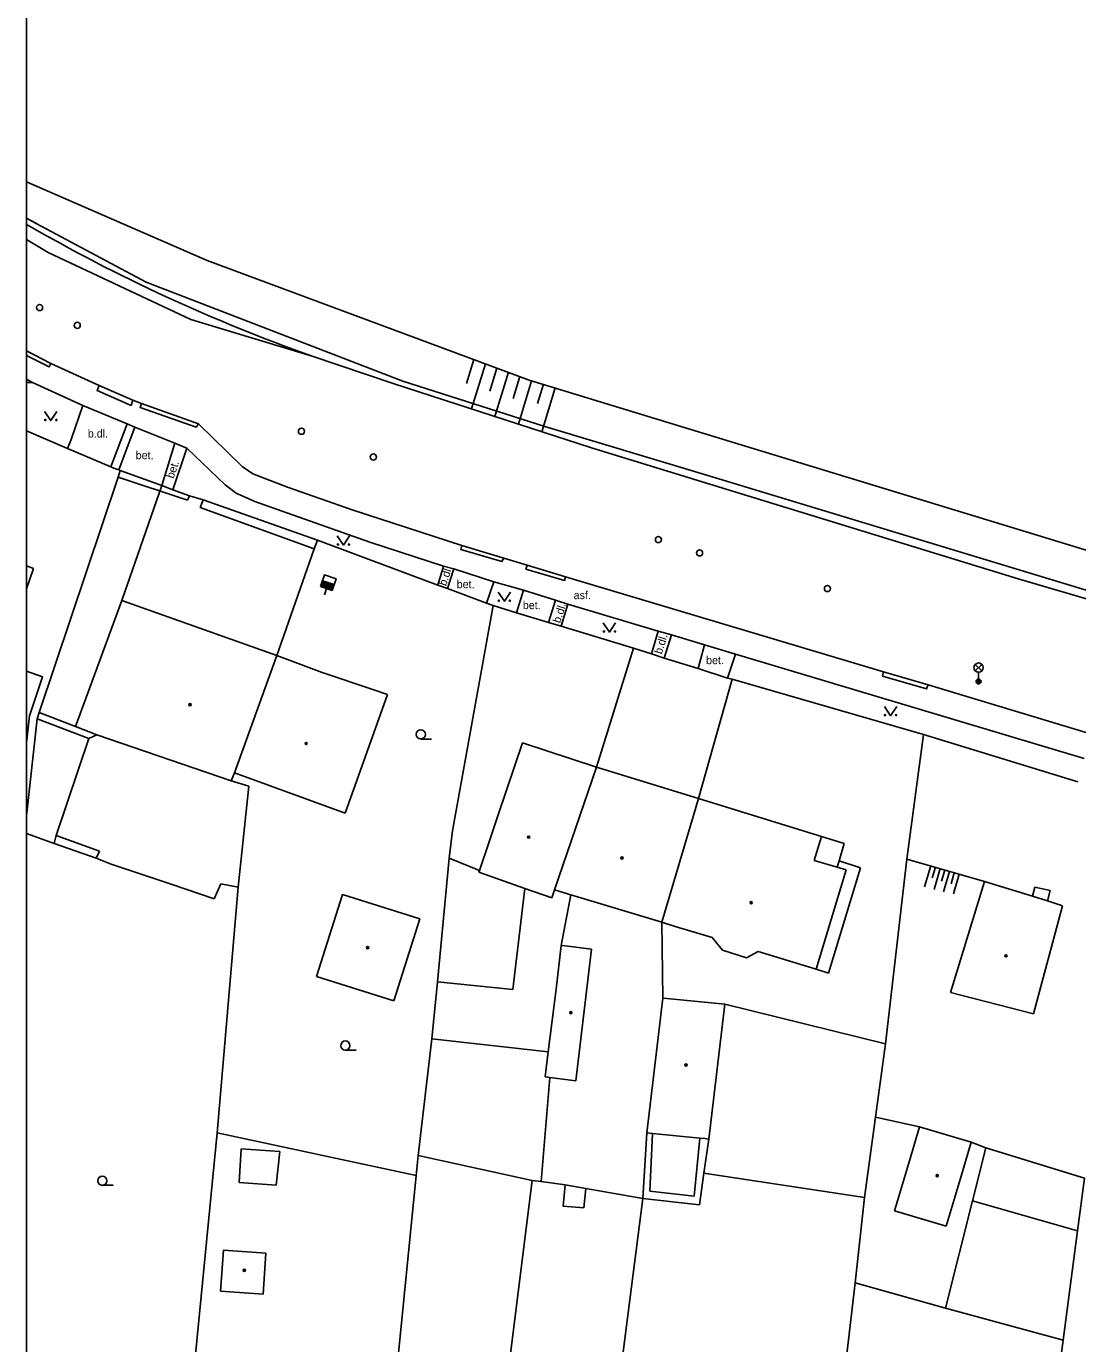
# Model space of a CAD drawing. Extents: x -599951 to -598963, y -1164095 to -1162939.
# Drawn here: x -599951.1 to -599865.7, y -1164037.8 to -1163930.8 of the extents above; entities that cross this region are included whole.
import ezdxf

# ---------------------------------------------------------------- set-up
doc = ezdxf.new("R2010")
doc.units = 0
for name, color, linetype in [('Level 10', 7, 'Continuous'), ('Level 11', 7, 'Continuous'), ('Level 14', 7, 'Continuous'), ('Level 15', 7, 'Continuous'), ('Level 28', 7, 'Continuous'), ('Level 33', 7, 'Continuous'), ('Level 36', 7, 'Continuous'), ('Level 39', 7, 'Continuous'), ('Level 40', 7, 'Continuous'), ('Level 5', 7, 'Continuous'), ('Vrstva 53', 7, 'Continuous')]:
    doc.layers.add(name, color=color, linetype=linetype)

msp = doc.modelspace()

# ---------------------------------------------------------------- linework, layer by layer
at = {"layer": 'Level 10'}
for p, q in [((-599951.12, -1163948.15), (-599949.35, -1163949.22)), ((-599949.13, -1163958.23), (-599951.12, -1163957.21))]:
    msp.add_line(p, q, dxfattribs=at)
for points in [[(-599949.35, -1163949.22), (-599937.76, -1163954.66)], [(-599937.76, -1163954.66), (-599927.9, -1163957.64)], [(-599927.9, -1163957.64), (-599921.23, -1163959.89)], [(-599945.22, -1163960.02), (-599949.13, -1163958.23)], [(-599921.23, -1163959.89), (-599905.21, -1163965.07)], [(-599942.46, -1163961.21), (-599945.22, -1163960.02)], [(-599941.77, -1163961.49), (-599942.46, -1163961.21)], [(-599937.14, -1163963.13), (-599941.77, -1163961.49)], [(-599915.73, -1163973), (-599924.64, -1163970.12), (-599929.92, -1163968.26), (-599932.72, -1163967.18), (-599933.6, -1163966.6), (-599937.14, -1163963.13)], [(-599905.21, -1163965.07), (-599870.55, -1163975.72)], [(-599915.73, -1163973), (-599912.34, -1163974.04)], [(-599912.34, -1163974.04), (-599910.44, -1163974.61)], [(-599910.44, -1163974.61), (-599907.32, -1163975.56)], [(-599881.49, -1163983.26), (-599907.32, -1163975.56)], [(-599870.55, -1163975.72), (-599838.76, -1163985.04)], [(-599881.49, -1163983.26), (-599877.86, -1163984.33)], [(-599877.86, -1163984.33), (-599863.77, -1163988.58)]]:
    msp.add_lwpolyline(points, dxfattribs=at)
at = {"layer": 'Level 11'}
for p, q in [((-599951.12, -1163959.51), (-599950.63, -1163959.76)), ((-599951.12, -1163959.76), (-599950.63, -1163959.76)), ((-599947.79, -1163965.12), (-599951.12, -1163963.7)), ((-599951.12, -1163994.96), (-599950.25, -1163987.09)), ((-599948.86, -1163997.21), (-599951.12, -1163996.41))]:
    msp.add_line(p, q, dxfattribs=at)
for points in [[(-599701.67, -1164025.68), (-599735.28, -1164015.53), (-599734.93, -1164015.64), (-599737.84, -1164014.76), (-599764.73, -1164006.61), (-599764.17, -1164006.78), (-599768.63, -1164005.43), (-599780.82, -1164001.84), (-599795.4, -1163997.44), (-599802.23, -1163995.31), (-599807.23, -1163993.48), (-599810.52, -1163992.9), (-599813.08, -1163992.13), (-599851.66, -1163980.69), (-599860.84, -1163977.91), (-599859.39, -1163978.35), (-599896.02, -1163967.25), (-599909.01, -1163963.35), (-599920.55, -1163959.65), (-599941.4, -1163951.61), (-599950.74, -1163946.63), (-599950.31, -1163946.86), (-599951.12, -1163946.43)], [(-599951.12, -1163957.58), (-599949.28, -1163958.5), (-599949.13, -1163958.23)], [(-599950.63, -1163959.76), (-599946.54, -1163961.65)], [(-599945.22, -1163960.02), (-599945.38, -1163960.43), (-599942.62, -1163961.63), (-599942.46, -1163961.21)], [(-599946.54, -1163961.65), (-599947.48, -1163964.4)], [(-599946.54, -1163961.65), (-599942.94, -1163963.12)], [(-599941.77, -1163961.49), (-599941.89, -1163961.8), (-599937.34, -1163963.41), (-599937.14, -1163963.13)], [(-599942.94, -1163963.12), (-599944.27, -1163966.62)], [(-599942.3, -1163963.39), (-599942.94, -1163963.12)], [(-599943.6, -1163966.87), (-599942.3, -1163963.39)], [(-599942.3, -1163963.39), (-599939.05, -1163964.7)], [(-599947.79, -1163965.12), (-599947.48, -1163964.4)], [(-599944.27, -1163966.62), (-599947.79, -1163965.12)], [(-599939.05, -1163964.7), (-599940.12, -1163968.15)], [(-599938.09, -1163965.1), (-599939.23, -1163968.48)], [(-599939.05, -1163964.7), (-599938.09, -1163965.1)], [(-599938.09, -1163965.1), (-599934.96, -1163968.09), (-599934.08, -1163968.77), (-599932.57, -1163969.43), (-599923.22, -1163972.75), (-599917.23, -1163974.68)], [(-599950.08, -1163986.58), (-599943.67, -1163967.46)], [(-599944.03, -1163966.72), (-599944.27, -1163966.62)], [(-599943.6, -1163966.87), (-599944.03, -1163966.72)], [(-599943.67, -1163967.46), (-599943.49, -1163966.91)], [(-599943.67, -1163967.46), (-599938.02, -1163969.34)], [(-599943.49, -1163966.91), (-599943.6, -1163966.87)], [(-599940.12, -1163968.15), (-599943.49, -1163966.91)], [(-599940.12, -1163968.15), (-599943.38, -1163977.49)], [(-599939.23, -1163968.48), (-599940.12, -1163968.15)], [(-599937.87, -1163968.98), (-599939.23, -1163968.48)], [(-599938.02, -1163969.34), (-599937.87, -1163968.98)], [(-599936.77, -1163969.29), (-599937.87, -1163968.98)], [(-599936.77, -1163969.29), (-599936.99, -1163969.92)], [(-599927.48, -1163972.59), (-599936.77, -1163969.29)], [(-599927.73, -1163973.29), (-599936.99, -1163969.92)], [(-599927.73, -1163973.29), (-599927.48, -1163972.59)], [(-599917.7, -1163976.22), (-599927.48, -1163972.59)], [(-599930.78, -1163981.94), (-599927.73, -1163973.29)], [(-599915.73, -1163973), (-599915.83, -1163973.33), (-599912.48, -1163974.32), (-599912.34, -1163974.04)], [(-599917.23, -1163974.68), (-599917.7, -1163976.22)], [(-599917.23, -1163974.68), (-599916.4, -1163974.91)], [(-599916.4, -1163974.91), (-599916.92, -1163976.51)], [(-599913.14, -1163975.96), (-599916.4, -1163974.91)], [(-599910.44, -1163974.61), (-599910.54, -1163974.93), (-599907.4, -1163975.85), (-599907.32, -1163975.56)], [(-599913.14, -1163975.96), (-599913.73, -1163977.69)], [(-599913.14, -1163975.96), (-599910.73, -1163976.65)], [(-599916.92, -1163976.51), (-599917.7, -1163976.22)], [(-599913.73, -1163977.69), (-599916.92, -1163976.51)], [(-599911.31, -1163978.47), (-599910.73, -1163976.65)], [(-599910.73, -1163976.65), (-599908.14, -1163977.46)], [(-599943.38, -1163977.49), (-599947.13, -1163987.72)], [(-599916.49, -1163996.19), (-599913.2, -1163977.89)], [(-599913.2, -1163977.89), (-599913.73, -1163977.69)], [(-599911.31, -1163978.47), (-599913.2, -1163977.89)], [(-599908.14, -1163977.46), (-599908.69, -1163979.26)], [(-599908.14, -1163977.46), (-599907.13, -1163977.78)], [(-599907.68, -1163979.57), (-599907.13, -1163977.78)], [(-599907.13, -1163977.78), (-599899.79, -1163979.97)], [(-599908.69, -1163979.26), (-599911.31, -1163978.47)], [(-599907.68, -1163979.57), (-599908.69, -1163979.26)], [(-599901.8, -1163981.36), (-599907.68, -1163979.57)], [(-599899.79, -1163979.97), (-599900.33, -1163981.82)], [(-599898.72, -1163980.26), (-599899.79, -1163979.97)], [(-599899.3, -1163982.15), (-599898.72, -1163980.26)], [(-599898.72, -1163980.26), (-599896.02, -1163981.08)], [(-599904.8, -1163991.01), (-599901.8, -1163981.36)], [(-599900.33, -1163981.82), (-599901.8, -1163981.36)], [(-599896.02, -1163981.08), (-599896.53, -1163983.01)], [(-599893.52, -1163981.85), (-599896.02, -1163981.08)], [(-599899.3, -1163982.15), (-599900.33, -1163981.82)], [(-599896.53, -1163983.01), (-599899.3, -1163982.15)], [(-599894.17, -1163983.79), (-599893.52, -1163981.85)], [(-599893.52, -1163981.85), (-599865.19, -1163990.3)], [(-599951.12, -1163983.23), (-599949.8, -1163983.68), (-599950.87, -1163986.85), (-599951.12, -1163989.03)], [(-599894.17, -1163983.79), (-599896.53, -1163983.01)], [(-599881.49, -1163983.26), (-599881.56, -1163983.62), (-599877.98, -1163984.66), (-599877.86, -1163984.33)], [(-599896.52, -1163993.55), (-599893.78, -1163983.88)], [(-599893.78, -1163983.88), (-599894.17, -1163983.79)], [(-599878.24, -1163988.35), (-599893.78, -1163983.88)], [(-599950.25, -1163987.09), (-599950.08, -1163986.58)], [(-599945.4, -1163988.39), (-599947.13, -1163987.72), (-599950.08, -1163986.58)], [(-599946.06, -1163988.69), (-599950.25, -1163987.09)], [(-599948.69, -1163996.57), (-599946.06, -1163988.69)], [(-599945.4, -1163988.39), (-599946.06, -1163988.69)], [(-599879.58, -1163998.48), (-599878.24, -1163988.35)], [(-599865.69, -1163992.22), (-599878.24, -1163988.35)], [(-599933.06, -1163992.56), (-599934.49, -1163992.12)], [(-599933.91, -1164000.76), (-599933.06, -1163992.56)], [(-599916.76, -1163998.4), (-599916.49, -1163996.19)], [(-599948.86, -1163997.21), (-599948.69, -1163996.57)], [(-599945.44, -1163998.41), (-599948.86, -1163997.21)], [(-599948.69, -1163996.57), (-599945.19, -1163997.84)], [(-599886.52, -1163996.64), (-599884.68, -1163997.21)], [(-599884.68, -1163997.21), (-599885.1, -1163998.63)], [(-599945.19, -1163997.84), (-599945.44, -1163998.41)], [(-599944.24, -1163998.89), (-599945.44, -1163998.41)], [(-599918.18, -1164013.07), (-599917.73, -1164008.44), (-599916.76, -1163998.4)], [(-599916.76, -1163998.4), (-599914.32, -1163999.42)], [(-599881.31, -1164013.5), (-599879.58, -1163998.48)], [(-599879.58, -1163998.48), (-599873.28, -1164000.31)], [(-599939.45, -1164000.49), (-599944.24, -1163998.89)], [(-599883.34, -1163999.19), (-599885.95, -1164007.74)], [(-599885.1, -1163998.63), (-599885.25, -1163999.15)], [(-599885.1, -1163998.63), (-599883.34, -1163999.19)], [(-599935.87, -1164001.71), (-599939.45, -1164000.49)], [(-599935.33, -1164000.48), (-599935.87, -1164001.71)], [(-599933.91, -1164000.76), (-599935.33, -1164000.48)], [(-599935.62, -1164020.72), (-599933.91, -1164000.76)], [(-599917.73, -1164008.44), (-599911.61, -1164009.08), (-599910.63, -1164000.86)], [(-599906.88, -1164001.38), (-599907.66, -1164005.5)], [(-599869.38, -1164001.5), (-599869.18, -1164000.77)], [(-599869.18, -1164000.77), (-599867.95, -1164001.03)], [(-599867.95, -1164001.03), (-599868.17, -1164001.88)], [(-599899.4, -1164009.77), (-599899.5, -1164003.62)], [(-599885.95, -1164007.74), (-599886.96, -1164007.43)], [(-599894.38, -1164010.26), (-599881.31, -1164013.5)], [(-599919.29, -1164022.57), (-599918.18, -1164013.07)], [(-599908.72, -1164014.15), (-599918.18, -1164013.07)], [(-599882.13, -1164019.44), (-599881.31, -1164013.5)], [(-599908.58, -1164016.23), (-599909.3, -1164024.68)], [(-599883.04, -1164025.98), (-599882.13, -1164019.44)], [(-599882.13, -1164019.44), (-599878.56, -1164020.24)], [(-599938.72, -1164052.29), (-599935.62, -1164020.72)], [(-599919.44, -1164024.19), (-599935.62, -1164020.72)], [(-599901.03, -1164026.05), (-599900.7, -1164020.71)], [(-599900.26, -1164020.76), (-599900.46, -1164025.45)], [(-599933.84, -1164024.76), (-599933.66, -1164022.01)], [(-599933.66, -1164022.01), (-599930.54, -1164022.23)], [(-599896.86, -1164025.85), (-599896.42, -1164021.15)], [(-599895.68, -1164021.23), (-599896.09, -1164023.99)], [(-599874.36, -1164021.48), (-599873.16, -1164021.95)], [(-599873.16, -1164021.95), (-599874.26, -1164026.23)], [(-599873.16, -1164021.95), (-599865.16, -1164024.41)], [(-599930.54, -1164022.23), (-599930.84, -1164024.96)], [(-599919.44, -1164024.19), (-599919.29, -1164022.57)], [(-599910.02, -1164024.58), (-599919.29, -1164022.57)], [(-599922.44, -1164054.13), (-599919.44, -1164024.19)], [(-599896.09, -1164023.99), (-599896.43, -1164026.56)], [(-599883.04, -1164025.98), (-599896.09, -1164023.99)], [(-599930.84, -1164024.96), (-599933.84, -1164024.76)], [(-599913.84, -1164055.09), (-599910.02, -1164024.58)], [(-599909.3, -1164024.68), (-599910.02, -1164024.58)], [(-599907.35, -1164024.94), (-599909.3, -1164024.68)], [(-599907.51, -1164026.68), (-599907.35, -1164024.94)], [(-599907.35, -1164024.94), (-599905.66, -1164025.25)], [(-599905.66, -1164025.25), (-599905.83, -1164026.8)], [(-599901.03, -1164026.05), (-599905.66, -1164025.25)], [(-599865.73, -1164028.69), (-599865.16, -1164024.41)], [(-599904.89, -1164056.02), (-599901.03, -1164026.05)], [(-599896.43, -1164026.56), (-599901.03, -1164026.05)], [(-599900.46, -1164025.45), (-599896.86, -1164025.85)], [(-599883.78, -1164032.9), (-599883.04, -1164025.98)], [(-599874.26, -1164026.23), (-599876.46, -1164034.97)], [(-599874.26, -1164026.23), (-599865.73, -1164028.69)], [(-599905.83, -1164026.8), (-599907.51, -1164026.68)], [(-599866.9, -1164037.55), (-599865.73, -1164028.69)], [(-599886.73, -1164058.1), (-599883.78, -1164032.9)], [(-599876.46, -1164034.97), (-599883.78, -1164032.9)], [(-599866.9, -1164037.55), (-599876.46, -1164034.97)], [(-599869.88, -1164059.85), (-599866.9, -1164037.55)]]:
    msp.add_lwpolyline(points, dxfattribs=at)
msp.add_arc((-599881.01, -1163825.47), 140.24, 240.0026, 250.467, dxfattribs=at)
at = {"layer": 'Level 14'}
msp.add_line((-599936.44, -1163949.87), (-599951.12, -1163943.47), dxfattribs=at)
for points in [[(-599910.26, -1163959.57), (-599936.44, -1163949.87)], [(-599826.93, -1163985), (-599910.26, -1163959.57)]]:
    msp.add_lwpolyline(points, dxfattribs=at)
at = {"layer": 'Level 15'}
for points in [[(-599914.77, -1163957.9), (-599915.37, -1163959.85)], [(-599913.83, -1163958.25), (-599914.95, -1163961.92)], [(-599912.89, -1163958.6), (-599913.47, -1163960.48)], [(-599911.95, -1163958.94), (-599913.05, -1163962.54)], [(-599911.02, -1163959.29), (-599911.56, -1163961.07)], [(-599910.07, -1163959.63), (-599911.15, -1163963.15)], [(-599909.12, -1163959.92), (-599909.59, -1163961.48)], [(-599908.16, -1163960.21), (-599909.24, -1163963.77)], [(-599877.65, -1163999.04), (-599878.15, -1164000.74)], [(-599877.27, -1163999.15), (-599877.52, -1164000.01)], [(-599876.88, -1163999.26), (-599877.38, -1164000.96)], [(-599876.5, -1163999.37), (-599876.76, -1164000.28)], [(-599876.11, -1163999.48), (-599876.6, -1164001.15)], [(-599875.73, -1163999.59), (-599875.99, -1164000.5)], [(-599875.35, -1163999.71), (-599875.81, -1164001.3)]]:
    msp.add_lwpolyline(points, dxfattribs=at)
at = {"layer": 'Level 28'}
for p, q in [((-599927.11, -1163976.02), (-599926.16, -1163976.33)), ((-599927.1, -1163975.97), (-599926.15, -1163976.28)), ((-599927.08, -1163975.92), (-599926.13, -1163976.23)), ((-599927.07, -1163975.87), (-599926.11, -1163976.19)), ((-599927.21, -1163976.3), (-599926.25, -1163976.61)), ((-599927.19, -1163976.25), (-599926.24, -1163976.57)), ((-599927.17, -1163976.21), (-599926.22, -1163976.52)), ((-599927.16, -1163976.16), (-599926.21, -1163976.47)), ((-599927.14, -1163976.11), (-599926.19, -1163976.42)), ((-599927.13, -1163976.06), (-599926.18, -1163976.38)), ((-599926.75, -1163976.51), (-599926.91, -1163977.01))]:
    msp.add_line(p, q, dxfattribs=at)
msp.add_lwpolyline([(-599927.22, -1163976.35), (-599926.27, -1163976.66), (-599925.96, -1163975.71), (-599926.91, -1163975.4)], close=True, dxfattribs=at)
for centre in [(-599950.05, -1163953.68), (-599946.99, -1163955.13), (-599928.77, -1163963.73), (-599922.93, -1163965.82), (-599899.77, -1163972.53), (-599896.43, -1163973.61), (-599886.04, -1163976.51)]:
    msp.add_circle(centre, 0.25, dxfattribs=at)
at = {"layer": 'Level 33'}
for p, q in [((-599874.03, -1163983.2), (-599873.5, -1163982.67)), ((-599874.03, -1163982.67), (-599873.5, -1163983.2)), ((-599873.76, -1163983.31), (-599873.76, -1163984.06))]:
    msp.add_line(p, q, dxfattribs=at)
for centre, radius in [((-599873.76, -1163982.93), 0.375), ((-599873.76, -1163984.06), 0.2), ((-599873.76, -1163984.06), 0.145), ((-599873.76, -1163984.06), 0.0876)]:
    msp.add_circle(centre, radius, dxfattribs=at)
at = {"layer": 'Level 36'}
for p, q in [((-599919.08, -1163988.73), (-599918.2, -1163988.73)), ((-599925.21, -1164014), (-599924.34, -1164014)), ((-599944.95, -1164024.98), (-599944.07, -1164024.98))]:
    msp.add_line(p, q, dxfattribs=at)
for points in [[(-599949.64, -1163962.12), (-599949.14, -1163962.87), (-599948.64, -1163962.12)], [(-599925.86, -1163972.23), (-599925.36, -1163972.98), (-599924.86, -1163972.23)], [(-599912.79, -1163976.79), (-599912.29, -1163977.54), (-599911.79, -1163976.79)], [(-599904.25, -1163979.3), (-599903.75, -1163980.05), (-599903.25, -1163979.3)], [(-599881.41, -1163986.09), (-599880.91, -1163986.84), (-599880.41, -1163986.09)]]:
    msp.add_lwpolyline(points, dxfattribs=at)
for centre, radius in [((-599949.59, -1163962.82), 0.05), ((-599948.69, -1163962.82), 0.05), ((-599925.81, -1163972.93), 0.05), ((-599924.91, -1163972.93), 0.05), ((-599912.74, -1163977.49), 0.05), ((-599911.84, -1163977.49), 0.05), ((-599904.2, -1163980), 0.05), ((-599903.3, -1163980), 0.05), ((-599881.36, -1163986.79), 0.05), ((-599880.46, -1163986.79), 0.05), ((-599919.08, -1163988.35), 0.375), ((-599925.21, -1164013.63), 0.375), ((-599944.95, -1164024.61), 0.375)]:
    msp.add_circle(centre, radius, dxfattribs=at)
at = {"layer": 'Level 39'}
for centre, radius in [((-599937.82, -1163985.94), 0.09), ((-599937.82, -1163985.94), 0.0398), ((-599928.39, -1163989.09), 0.09), ((-599928.39, -1163989.09), 0.0398), ((-599910.31, -1163996.7), 0.09), ((-599910.31, -1163996.7), 0.0398), ((-599902.73, -1163998.4), 0.09), ((-599902.73, -1163998.4), 0.0398), ((-599892.24, -1164002.03), 0.09), ((-599892.24, -1164002.03), 0.0398), ((-599923.4, -1164005.67), 0.09), ((-599923.4, -1164005.67), 0.0398), ((-599871.53, -1164006.34), 0.09), ((-599871.53, -1164006.34), 0.0398), ((-599906.89, -1164010.95), 0.09), ((-599906.89, -1164010.95), 0.0398), ((-599897.53, -1164015.21), 0.09), ((-599897.53, -1164015.21), 0.0398), ((-599877.12, -1164024.19), 0.09), ((-599877.12, -1164024.19), 0.0398), ((-599933.42, -1164031.88), 0.09), ((-599933.42, -1164031.88), 0.0398)]:
    msp.add_circle(centre, radius, dxfattribs=at)
at = {"layer": 'Level 5'}
for p, q in [((-599951.12, -1163974.67), (-599950.53, -1163974.87)), ((-599950.53, -1163974.87), (-599951.12, -1163976.53))]:
    msp.add_line(p, q, dxfattribs=at)
for points in [[(-599943.38, -1163977.49), (-599930.78, -1163981.94)], [(-599930.78, -1163981.94), (-599934.2, -1163991.49)], [(-599930.78, -1163981.94), (-599927.1, -1163983.32)], [(-599927.1, -1163983.32), (-599922.98, -1163984.72)], [(-599921.77, -1163985.11), (-599925.23, -1163994.75)], [(-599922.98, -1163984.72), (-599921.77, -1163985.11)], [(-599945.4, -1163988.39), (-599934.49, -1163992.12)], [(-599910.81, -1163989.03), (-599912.79, -1163994.89)], [(-599910.81, -1163989.03), (-599904.8, -1163991.01)], [(-599904.8, -1163991.01), (-599908.21, -1164000.97)], [(-599904.8, -1163991.01), (-599896.52, -1163993.55)], [(-599934.2, -1163991.49), (-599934.49, -1163992.12)], [(-599934.2, -1163991.49), (-599925.23, -1163994.75)], [(-599896.52, -1163993.55), (-599899.5, -1164003.62)], [(-599896.52, -1163993.55), (-599886.52, -1163996.64)], [(-599912.79, -1163994.89), (-599913.53, -1163997.09)], [(-599913.53, -1163997.09), (-599914.32, -1163999.42)], [(-599886.52, -1163996.64), (-599887.12, -1163998.61)], [(-599914.32, -1163999.42), (-599914.36, -1163999.55)], [(-599914.36, -1163999.55), (-599910.63, -1164000.86)], [(-599887.12, -1163998.61), (-599885.25, -1163999.15)], [(-599884.52, -1163999.35), (-599886.96, -1164007.43)], [(-599885.25, -1163999.15), (-599884.52, -1163999.35)], [(-599873.28, -1164000.31), (-599876.03, -1164009.31)], [(-599873.28, -1164000.31), (-599869.38, -1164001.5)], [(-599925.43, -1164001.36), (-599927.54, -1164008.01)], [(-599925.43, -1164001.36), (-599919.15, -1164003.34)], [(-599910.63, -1164000.86), (-599908.44, -1164001.62)], [(-599908.21, -1164000.97), (-599908.44, -1164001.62)], [(-599908.21, -1164000.97), (-599906.88, -1164001.38), (-599899.5, -1164003.62)], [(-599869.38, -1164001.5), (-599868.17, -1164001.88)], [(-599866.95, -1164002.27), (-599869.31, -1164011.06)], [(-599868.17, -1164001.88), (-599866.95, -1164002.27)], [(-599919.15, -1164003.34), (-599921.26, -1164010)], [(-599899.5, -1164003.62), (-599898.41, -1164003.95)], [(-599898.41, -1164003.95), (-599895.41, -1164004.86)], [(-599895.41, -1164004.86), (-599894.57, -1164005.88)], [(-599907.66, -1164005.5), (-599908.09, -1164009.06)], [(-599907.66, -1164005.5), (-599907.36, -1164005.54)], [(-599907.36, -1164005.54), (-599905.2, -1164005.8)], [(-599905.2, -1164005.8), (-599906.47, -1164016.49)], [(-599894.57, -1164005.88), (-599892.61, -1164006.5)], [(-599891.67, -1164006), (-599892.61, -1164006.5)], [(-599891.67, -1164006), (-599886.96, -1164007.43)], [(-599927.54, -1164008.01), (-599921.26, -1164010)], [(-599908.09, -1164009.06), (-599908.72, -1164014.15)], [(-599899.4, -1164009.77), (-599900.7, -1164020.71)], [(-599899.4, -1164009.77), (-599899.1, -1164009.8)], [(-599899.1, -1164009.8), (-599894.38, -1164010.26)], [(-599894.38, -1164010.26), (-599895.68, -1164021.23)], [(-599876.03, -1164009.31), (-599869.31, -1164011.06)], [(-599908.72, -1164014.15), (-599908.97, -1164016.18)], [(-599908.97, -1164016.18), (-599908.58, -1164016.23)], [(-599908.58, -1164016.23), (-599906.47, -1164016.49)], [(-599900.7, -1164020.71), (-599900.26, -1164020.76)], [(-599900.26, -1164020.76), (-599896.42, -1164021.15)], [(-599878.56, -1164020.24), (-599879.38, -1164022.99)], [(-599878.56, -1164020.24), (-599874.36, -1164021.48)], [(-599896.42, -1164021.15), (-599895.97, -1164021.19)], [(-599895.97, -1164021.19), (-599895.68, -1164021.23)], [(-599874.36, -1164021.48), (-599875.18, -1164024.23)], [(-599879.38, -1164022.99), (-599880.58, -1164027.06)], [(-599875.18, -1164024.23), (-599876.38, -1164028.31)], [(-599880.58, -1164027.06), (-599876.38, -1164028.31)], [(-599935.12, -1164030.26), (-599935.34, -1164033.58)], [(-599935.12, -1164030.26), (-599931.66, -1164030.49)], [(-599931.66, -1164030.49), (-599931.88, -1164033.81)], [(-599935.34, -1164033.58), (-599931.88, -1164033.81)]]:
    msp.add_lwpolyline(points, dxfattribs=at)
at = {"layer": 'Vrstva 53'}
msp.add_lwpolyline([(-599951.12, -1164094.69), (-598963.21, -1164094.69), (-598963.21, -1162939.4), (-599951.12, -1162939.4)], close=True, dxfattribs=at)

# ---------------------------------------------------------------- texts
at = {"layer": 'Level 40'}
for s, p in [('b.dl.', (-599946.13, -1163964.24)), ('bet.', (-599942.24, -1163966)), ('bet.', (-599916.16, -1163976.48)), ('asf.', (-599906.66, -1163977.37)), ('bet.', (-599910.79, -1163978.18)), ('bet.', (-599895.9, -1163982.65))]:
    msp.add_text(s, height=0.65, dxfattribs=at).set_placement(p)
for s, rotation, p in [('bet.', 71.13, (-599939.17, -1163967.62)), ('b.dl.', 72.34, (-599917.02, -1163976.34)), ('b.dl.', 72.34, (-599907.76, -1163979.36)), ('b.dl.', 72.34, (-599899.51, -1163981.88))]:
    msp.add_text(s, height=0.65, rotation=rotation, dxfattribs=at).set_placement(p)

doc.saveas('drawing.dxf')
